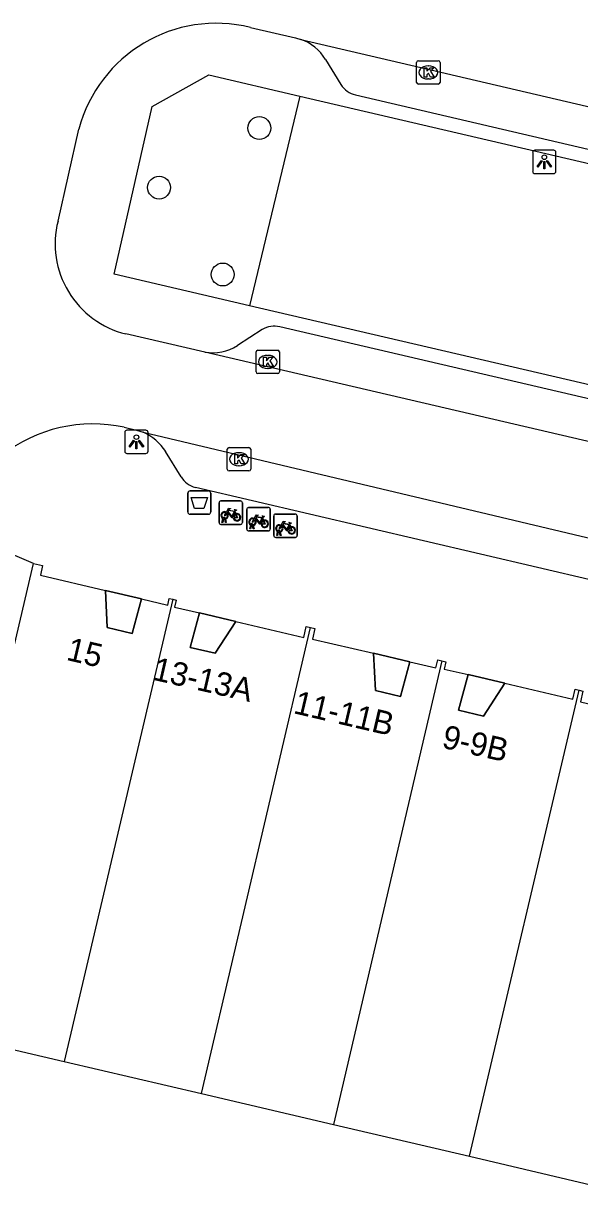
# Model space of a CAD drawing. Extents: x 163686 to 164493, y 382719 to 383870.
# Drawn here: x 163913.6 to 163937.4, y 383284.22 to 383334.07 of the extents above; entities that cross this region are included whole.
import ezdxf

# ---------------------------------------------------------------- set-up
doc = ezdxf.new("R2010")
doc.units = 0
for name, color, linetype in [('IMGEO_Afvalbak', 7, 'Continuous'), ('IMGEO_Boom', 7, 'Continuous'), ('IMGEO_Fietsenrek', 7, 'Continuous'), ('IMGEO_Groenvoorziening', 7, 'Continuous'), ('IMGEO_Kolk', 7, 'Continuous'), ('IMGEO_Lichtpunt', 7, 'Continuous'), ('IMGEO_Pand', 7, 'Continuous'), ('IMGEO_Pand_nummerreeks', 7, 'Continuous'), ('IMGEO_Pand_overbouw', 7, 'Continuous'), ('IMGEO_Rijbaan_lokaal_open', 7, 'Continuous'), ('IMGEO_Voetpad_open', 7, 'Continuous')]:
    doc.layers.add(name, color=color, linetype=linetype)

msp = doc.modelspace()

# ---------------------------------------------------------------- linework, layer by layer
at = {"layer": 'IMGEO_Afvalbak'}
for p, q in [((163920.732, 383314.047), (163921.522, 383314.047)), ((163921.522, 383314.047), (163920.732, 383314.047)), ((163920.632, 383313.147), (163920.632, 383313.947)), ((163920.632, 383313.947), (163920.632, 383313.147)), ((163921.622, 383313.947), (163921.622, 383313.147)), ((163921.622, 383313.147), (163921.622, 383313.947)), ((163921.522, 383313.047), (163920.732, 383313.047)), ((163920.732, 383313.047), (163921.522, 383313.047))]:
    msp.add_line(p, q, dxfattribs=at)
msp.add_lwpolyline([(163920.775, 383313.761), (163921.479, 383313.761), (163921.33, 383313.291), (163920.924, 383313.291), (163920.775, 383313.761)], dxfattribs=at)
for centre, start, end in [((163920.732, 383313.947), 90, 180), ((163920.732, 383313.947), 90, 180), ((163921.522, 383313.947), 0, 90), ((163921.522, 383313.947), 360, 90), ((163920.732, 383313.147), 180, 270), ((163920.732, 383313.147), 180, 270), ((163921.522, 383313.147), 270, 0), ((163921.522, 383313.147), 270, 0)]:
    msp.add_arc(centre, 0.1, start, end, dxfattribs=at)
at = {"layer": 'IMGEO_Boom'}
for centre in [(163923.696, 383329.581), (163919.409, 383327.034), (163922.132, 383323.313)]:
    msp.add_circle(centre, 0.489, dxfattribs=at)
at = {"layer": 'IMGEO_Fietsenrek'}
for p, q in [((163922.048, 383313.618), (163922.889, 383313.618)), ((163922.889, 383313.618), (163922.048, 383313.618)), ((163922.973, 383313.543), (163922.973, 383312.702)), ((163922.973, 383312.702), (163922.973, 383313.543)), ((163921.973, 383312.693), (163921.973, 383313.534)), ((163921.973, 383313.534), (163921.973, 383312.693)), ((163922.66, 383313.167), (163922.696, 383313.072)), ((163923.161, 383312.414), (163923.161, 383313.255)), ((163923.161, 383313.255), (163923.161, 383312.414)), ((163923.236, 383313.339), (163924.077, 383313.339)), ((163924.077, 383313.339), (163923.236, 383313.339)), ((163924.161, 383313.264), (163924.161, 383312.423)), ((163924.161, 383312.423), (163924.161, 383313.264)), ((163924.388, 383313.059), (163925.229, 383313.059)), ((163925.229, 383313.059), (163924.388, 383313.059)), ((163922.898, 383312.618), (163922.057, 383312.618)), ((163922.057, 383312.618), (163922.898, 383312.618)), ((163922.1, 383312.702), (163922.139, 383312.862)), ((163922.134, 383312.702), (163922.1, 383312.702)), ((163922.169, 383312.85), (163922.134, 383312.702)), ((163922.211, 383312.874), (163922.21, 383312.878)), ((163922.252, 383312.702), (163922.218, 383312.844)), ((163922.242, 383312.885), (163922.243, 383312.878)), ((163922.25, 383312.848), (163922.285, 383312.702)), ((163922.285, 383312.702), (163922.252, 383312.702)), ((163923.288, 383312.423), (163923.327, 383312.583)), ((163923.357, 383312.571), (163923.322, 383312.423)), ((163923.399, 383312.595), (163923.398, 383312.599)), ((163923.44, 383312.423), (163923.406, 383312.565)), ((163923.43, 383312.606), (163923.431, 383312.599)), ((163923.438, 383312.569), (163923.473, 383312.423)), ((163923.848, 383312.888), (163923.884, 383312.793)), ((163924.313, 383312.134), (163924.313, 383312.975)), ((163924.313, 383312.975), (163924.313, 383312.134)), ((163925, 383312.608), (163925.036, 383312.513)), ((163925.313, 383312.984), (163925.313, 383312.143)), ((163925.313, 383312.143), (163925.313, 383312.984)), ((163924.086, 383312.339), (163923.245, 383312.339)), ((163923.245, 383312.339), (163924.086, 383312.339)), ((163923.322, 383312.423), (163923.288, 383312.423)), ((163923.473, 383312.423), (163923.44, 383312.423)), ((163925.238, 383312.059), (163924.397, 383312.059)), ((163924.397, 383312.059), (163925.238, 383312.059)), ((163924.44, 383312.143), (163924.479, 383312.303)), ((163924.474, 383312.143), (163924.44, 383312.143)), ((163924.509, 383312.291), (163924.474, 383312.143)), ((163924.551, 383312.315), (163924.55, 383312.319)), ((163924.592, 383312.143), (163924.558, 383312.285)), ((163924.582, 383312.326), (163924.583, 383312.319)), ((163924.59, 383312.289), (163924.625, 383312.143)), ((163924.625, 383312.143), (163924.592, 383312.143))]:
    msp.add_line(p, q, dxfattribs=at)
for points in [[(163922.307, 383313.092), (163922.255, 383313.002), (163922.215, 383312.977), (163922.216, 383313.024), (163922.271, 383313.118)], [(163922.286, 383313.144), (163922.381, 383313.308), (163922.467, 383313.294), (163922.469, 383313.285), (163922.413, 383313.274), (163922.386, 383313.229), (163922.642, 383313.188)], [(163922.582, 383312.9), (163922.532, 383312.9), (163922.341, 383313.151), (163922.322, 383313.119)], [(163922.629, 383313.163), (163922.372, 383313.204), (163922.355, 383313.175), (163922.522, 383312.955), (163922.629, 383313.163)], [(163922.677, 383313.065), (163922.647, 383313.142), (163922.538, 383312.924), (163922.581, 383312.924)], [(163922.707, 383313.044), (163922.762, 383312.899), (163922.612, 383312.899)], [(163922.642, 383313.188), (163922.667, 383313.237), (163922.661, 383313.241), (163922.638, 383313.245), (163922.626, 383313.252), (163922.625, 383313.255), (163922.627, 383313.26), (163922.722, 383313.245), (163922.724, 383313.235), (163922.714, 383313.222), (163922.702, 383313.216), (163922.688, 383313.222), (163922.66, 383313.167)], [(163922.611, 383312.924), (163922.731, 383312.923), (163922.687, 383313.037)], [(163923.495, 383312.813), (163923.443, 383312.723), (163923.403, 383312.698), (163923.404, 383312.745), (163923.459, 383312.839)], [(163923.474, 383312.865), (163923.569, 383313.029), (163923.655, 383313.015), (163923.657, 383313.006), (163923.601, 383312.995), (163923.574, 383312.95), (163923.83, 383312.909)], [(163923.77, 383312.621), (163923.72, 383312.621), (163923.529, 383312.872), (163923.51, 383312.84)], [(163923.817, 383312.884), (163923.56, 383312.925), (163923.543, 383312.896), (163923.71, 383312.676), (163923.817, 383312.884)], [(163923.865, 383312.786), (163923.835, 383312.863), (163923.726, 383312.645), (163923.769, 383312.645)], [(163923.799, 383312.645), (163923.919, 383312.644), (163923.875, 383312.758)], [(163923.895, 383312.765), (163923.95, 383312.62), (163923.8, 383312.62)], [(163923.83, 383312.909), (163923.855, 383312.958), (163923.849, 383312.962), (163923.826, 383312.966), (163923.814, 383312.973), (163923.813, 383312.976), (163923.815, 383312.981), (163923.91, 383312.966), (163923.912, 383312.956), (163923.902, 383312.943), (163923.89, 383312.937), (163923.876, 383312.943), (163923.848, 383312.888)], [(163924.647, 383312.533), (163924.595, 383312.443), (163924.555, 383312.418), (163924.556, 383312.465), (163924.611, 383312.559)], [(163924.626, 383312.585), (163924.721, 383312.749), (163924.807, 383312.735), (163924.809, 383312.726), (163924.753, 383312.715), (163924.726, 383312.67), (163924.982, 383312.629)], [(163924.922, 383312.341), (163924.872, 383312.341), (163924.681, 383312.592), (163924.662, 383312.56)], [(163924.969, 383312.604), (163924.712, 383312.645), (163924.695, 383312.616), (163924.862, 383312.396), (163924.969, 383312.604)], [(163925.017, 383312.506), (163924.987, 383312.583), (163924.878, 383312.365), (163924.921, 383312.365)], [(163924.982, 383312.629), (163925.007, 383312.678), (163925.001, 383312.682), (163924.978, 383312.686), (163924.966, 383312.693), (163924.965, 383312.696), (163924.967, 383312.701), (163925.062, 383312.686), (163925.064, 383312.676), (163925.054, 383312.663), (163925.042, 383312.657), (163925.028, 383312.663), (163925, 383312.608)], [(163924.951, 383312.365), (163925.071, 383312.364), (163925.027, 383312.478)], [(163925.047, 383312.485), (163925.102, 383312.34), (163924.952, 383312.34)]]:
    msp.add_lwpolyline(points, dxfattribs=at)
for centre, radius, start, end in [((163922.051, 383313.54), 0.0779, 92.4484, 184.2845), ((163922.051, 383313.54), 0.0779, 92.4484, 184.2845), ((163922.895, 383313.54), 0.0779, 2.4484, 94.2845), ((163922.895, 383313.54), 0.0779, 2.4484, 94.2845), ((163922.213, 383313.003), 0.159, 62.6766, 242.1369), ((163922.213, 383313.003), 0.129, 63.3192, 238.903), ((163922.213, 383313.003), 0.129, 283.6043, 43.4302), ((163922.213, 383313.003), 0.159, 283.5766, 46.6042), ((163922.74, 383312.919), 0.159, 113.3408, 178.3217), ((163922.74, 383312.919), 0.159, 187.0065, 105.7708), ((163922.74, 383312.919), 0.129, 188.6715, 104.5883), ((163923.239, 383313.261), 0.0779, 92.4484, 184.2845), ((163923.239, 383313.261), 0.0779, 92.4484, 184.2845), ((163924.083, 383313.261), 0.0779, 2.4484, 94.2845), ((163924.083, 383313.261), 0.0779, 2.4484, 94.2845), ((163924.391, 383312.981), 0.0779, 92.4484, 184.2845), ((163924.391, 383312.981), 0.0779, 92.4484, 184.2845), ((163925.235, 383312.981), 0.0779, 2.4484, 94.2845), ((163925.235, 383312.981), 0.0779, 2.4484, 94.2845), ((163922.051, 383312.696), 0.0779, 182.4484, 274.2845), ((163922.051, 383312.696), 0.0779, 182.4484, 274.2845), ((163922.193, 383312.874), 0.0499, 12.8025, 158.6934), ((163922.213, 383313.003), 0.159, 253.9967, 271.7867), ((163922.193, 383312.874), 0.0174, 12.8025, 163.4502), ((163922.213, 383313.003), 0.129, 253.415, 269.0204), ((163922.74, 383312.919), 0.129, 113.923, 177.9556), ((163922.895, 383312.696), 0.0779, 272.4484, 4.2845), ((163922.895, 383312.696), 0.0779, 272.4484, 4.2845), ((163923.401, 383312.724), 0.159, 62.6766, 242.1369), ((163923.401, 383312.724), 0.129, 63.3192, 238.903), ((163923.381, 383312.595), 0.0499, 12.8025, 158.6934), ((163923.401, 383312.724), 0.159, 253.9967, 271.7867), ((163923.381, 383312.595), 0.0174, 12.8025, 163.4502), ((163923.401, 383312.724), 0.129, 253.415, 269.0204), ((163923.401, 383312.724), 0.129, 283.6043, 43.4302), ((163923.401, 383312.724), 0.159, 283.5766, 46.6042), ((163923.928, 383312.64), 0.159, 113.3408, 178.3217), ((163923.928, 383312.64), 0.159, 187.0065, 105.7708), ((163923.928, 383312.64), 0.129, 113.923, 177.9556), ((163923.928, 383312.64), 0.129, 188.6715, 104.5883), ((163924.553, 383312.444), 0.159, 62.6766, 242.1369), ((163924.553, 383312.444), 0.129, 63.3192, 238.903), ((163924.553, 383312.444), 0.159, 283.5766, 46.6042), ((163923.239, 383312.417), 0.0779, 182.4484, 274.2845), ((163923.239, 383312.417), 0.0779, 182.4484, 274.2845), ((163924.083, 383312.417), 0.0779, 272.4484, 4.2845), ((163924.083, 383312.417), 0.0779, 272.4484, 4.2845), ((163924.391, 383312.137), 0.0779, 182.4484, 274.2845), ((163924.391, 383312.137), 0.0779, 182.4484, 274.2845), ((163924.533, 383312.315), 0.0499, 12.8025, 158.6934), ((163924.553, 383312.444), 0.159, 253.9967, 271.7867), ((163924.533, 383312.315), 0.0174, 12.8025, 163.4502), ((163924.553, 383312.444), 0.129, 253.415, 269.0204), ((163924.553, 383312.444), 0.129, 283.6043, 43.4302), ((163925.08, 383312.36), 0.159, 113.3408, 178.3217), ((163925.08, 383312.36), 0.159, 187.0065, 105.7708), ((163925.08, 383312.36), 0.129, 113.923, 177.9556), ((163925.08, 383312.36), 0.129, 188.6715, 104.5883), ((163925.235, 383312.137), 0.0779, 272.4484, 4.2845), ((163925.235, 383312.137), 0.0779, 272.4484, 4.2845)]:
    msp.add_arc(centre, radius, start, end, dxfattribs=at)
at = {"layer": 'IMGEO_Groenvoorziening'}
msp.add_lwpolyline([(163925.426, 383330.947), (163923.281, 383321.977)], dxfattribs=at)
at = {"layer": 'IMGEO_Kolk'}
for p, q in [((163930.424, 383331.538), (163930.424, 383332.39)), ((163930.499, 383332.464), (163931.351, 383332.464)), ((163930.912, 383332.244), (163930.937, 383332.244)), ((163931.425, 383332.39), (163931.425, 383331.538)), ((163930.935, 383331.684), (163930.91, 383331.684)), ((163931.351, 383331.464), (163930.499, 383331.464)), ((163923.632, 383320.07), (163924.484, 383320.07)), ((163923.557, 383319.144), (163923.557, 383319.996)), ((163924.045, 383319.85), (163924.07, 383319.85)), ((163924.558, 383319.996), (163924.558, 383319.144)), ((163924.484, 383319.07), (163923.632, 383319.07)), ((163924.068, 383319.29), (163924.043, 383319.29)), ((163922.326, 383314.979), (163922.326, 383315.831)), ((163922.401, 383315.905), (163923.253, 383315.905)), ((163922.814, 383315.685), (163922.839, 383315.685)), ((163923.327, 383315.831), (163923.327, 383314.979)), ((163922.837, 383315.125), (163922.812, 383315.125)), ((163923.253, 383314.905), (163922.401, 383314.905))]:
    msp.add_line(p, q, dxfattribs=at)
for points in [[(163930.424, 383331.538), (163930.424, 383332.39)], [(163930.499, 383332.464), (163931.351, 383332.464)], [(163930.745, 383332.164), (163930.868, 383332.164), (163930.868, 383332.013), (163930.998, 383332.164), (163931.162, 383332.164), (163931.016, 383332.013), (163931.169, 383331.764), (163931.017, 383331.764), (163930.932, 383331.928), (163930.868, 383331.861), (163930.868, 383331.764), (163930.745, 383331.764), (163930.745, 383332.164)], [(163931.425, 383332.39), (163931.425, 383331.538)], [(163931.351, 383331.464), (163930.499, 383331.464)], [(163923.632, 383320.07), (163924.484, 383320.07)], [(163923.557, 383319.144), (163923.557, 383319.996)], [(163923.878, 383319.77), (163924.001, 383319.77), (163924.001, 383319.619), (163924.131, 383319.77), (163924.295, 383319.77), (163924.149, 383319.619), (163924.302, 383319.37), (163924.15, 383319.37), (163924.065, 383319.534), (163924.001, 383319.467), (163924.001, 383319.37), (163923.878, 383319.37), (163923.878, 383319.77)], [(163924.558, 383319.996), (163924.558, 383319.144)], [(163924.484, 383319.07), (163923.632, 383319.07)], [(163922.326, 383314.979), (163922.326, 383315.831)], [(163922.401, 383315.905), (163923.253, 383315.905)], [(163922.647, 383315.605), (163922.77, 383315.605), (163922.77, 383315.454), (163922.9, 383315.605), (163923.064, 383315.605), (163922.918, 383315.454), (163923.071, 383315.205), (163922.919, 383315.205), (163922.834, 383315.369), (163922.77, 383315.302), (163922.77, 383315.205), (163922.647, 383315.205), (163922.647, 383315.605)], [(163923.327, 383315.831), (163923.327, 383314.979)], [(163923.253, 383314.905), (163922.401, 383314.905)]]:
    msp.add_lwpolyline(points, dxfattribs=at)
for centre, start, end in [((163930.501, 383332.388), 91.552, 178.448), ((163930.501, 383332.388), 91.552, 178.448), ((163931.349, 383332.388), 1.552, 88.448), ((163931.349, 383332.388), 1.552, 88.448), ((163930.501, 383331.54), 181.552, 268.448), ((163930.501, 383331.54), 181.552, 268.448), ((163931.349, 383331.54), 271.552, 358.448), ((163931.349, 383331.54), 271.552, 358.448), ((163923.634, 383319.994), 91.552, 178.448), ((163923.634, 383319.994), 91.552, 178.448), ((163924.482, 383319.994), 1.552, 88.448), ((163924.482, 383319.994), 1.552, 88.448), ((163923.634, 383319.146), 181.552, 268.448), ((163923.634, 383319.146), 181.552, 268.448), ((163924.482, 383319.146), 271.552, 358.448), ((163924.482, 383319.146), 271.552, 358.448), ((163922.403, 383315.829), 91.552, 178.448), ((163922.403, 383315.829), 91.552, 178.448), ((163923.251, 383315.829), 1.552, 88.448), ((163923.251, 383315.829), 1.552, 88.448), ((163922.403, 383314.981), 181.552, 268.448), ((163922.403, 383314.981), 181.552, 268.448), ((163923.251, 383314.981), 271.552, 358.448), ((163923.251, 383314.981), 271.552, 358.448)]:
    msp.add_arc(centre, 0.0765, start, end, dxfattribs=at)
for centre, major_axis, ratio, start_param, end_param in [((163930.911, 383331.964), (-0.387, 0.002), 0.722429, 4.712389, 7.853982), ((163930.936, 383331.964), (-0.39, 0.002), 0.717154, 1.570796, 4.712389), ((163924.044, 383319.57), (-0.387, 0.002), 0.722429, 4.712389, 7.853982), ((163924.069, 383319.57), (-0.39, 0.002), 0.717154, 1.570796, 4.712389), ((163922.813, 383315.405), (-0.387, 0.002), 0.722429, 4.712389, 7.853982), ((163922.838, 383315.405), (-0.39, 0.002), 0.717154, 1.570796, 4.712389)]:
    msp.add_ellipse(centre, major_axis=major_axis, ratio=ratio, start_param=start_param, end_param=end_param, dxfattribs=at)
at = {"layer": 'IMGEO_Lichtpunt'}
for p, q in [((163935.388, 383328.536), (163935.388, 383327.729)), ((163935.388, 383328.536), (163935.388, 383327.729)), ((163936.29, 383328.631), (163935.482, 383328.631)), ((163936.29, 383328.631), (163935.482, 383328.631)), ((163936.384, 383327.729), (163936.384, 383328.536)), ((163936.384, 383327.729), (163936.384, 383328.536)), ((163935.482, 383327.635), (163936.29, 383327.635)), ((163935.482, 383327.635), (163936.29, 383327.635)), ((163917.939, 383316.553), (163917.939, 383315.746)), ((163917.939, 383316.553), (163917.939, 383315.746)), ((163918.841, 383316.648), (163918.033, 383316.648)), ((163918.841, 383316.648), (163918.033, 383316.648)), ((163918.935, 383315.746), (163918.935, 383316.553)), ((163918.935, 383315.746), (163918.935, 383316.553)), ((163918.033, 383315.652), (163918.841, 383315.652)), ((163918.033, 383315.652), (163918.841, 383315.652))]:
    msp.add_line(p, q, dxfattribs=at)
for points in [[(163935.762, 383328.2), (163935.801, 383328.172), (163935.613, 383327.91), (163935.575, 383327.937), (163935.762, 383328.2)], [(163935.864, 383328.152), (163935.911, 383328.152), (163935.911, 383327.83), (163935.864, 383327.83), (163935.864, 383328.152)], [(163935.974, 383328.172), (163936.012, 383328.199), (163936.199, 383327.937), (163936.16, 383327.909), (163935.974, 383328.172)], [(163918.313, 383316.217), (163918.352, 383316.189), (163918.164, 383315.927), (163918.126, 383315.954), (163918.313, 383316.217)], [(163918.415, 383316.169), (163918.462, 383316.169), (163918.462, 383315.847), (163918.415, 383315.847), (163918.415, 383316.169)], [(163918.525, 383316.189), (163918.563, 383316.216), (163918.75, 383315.954), (163918.711, 383315.926), (163918.525, 383316.189)]]:
    msp.add_lwpolyline(points, dxfattribs=at)
for centre in [(163935.887, 383328.334), (163918.438, 383316.351)]:
    msp.add_circle(centre, 0.0994, dxfattribs=at)
for centre, start, end in [((163935.482, 383328.536), 90, 180), ((163935.482, 383328.536), 90, 180), ((163936.29, 383328.536), 0, 90), ((163936.29, 383328.536), 0, 90), ((163935.482, 383327.729), 180, 270), ((163935.482, 383327.729), 180, 270), ((163936.29, 383327.729), 270, 0), ((163936.29, 383327.729), 270, 360), ((163918.033, 383316.553), 90, 180), ((163918.033, 383316.553), 90, 180), ((163918.841, 383316.553), 0, 90), ((163918.841, 383316.553), 0, 90), ((163918.033, 383315.746), 180, 270), ((163918.033, 383315.746), 180, 270), ((163918.841, 383315.746), 270, 0), ((163918.841, 383315.746), 270, 360)]:
    msp.add_arc(centre, 0.0946, start, end, dxfattribs=at)
at = {"layer": 'IMGEO_Pand'}
for points in [[(163909.371, 383291.025), (163914.037, 383310.949)], [(163914.037, 383310.949), (163914.429, 383310.858), (163914.331, 383310.441), (163917.11, 383309.79)], [(163918.659, 383309.428), (163918.26, 383307.949), (163917.188, 383308.2), (163917.11, 383309.79)], [(163919.992, 383309.41), (163915.35, 383289.625)], [(163918.659, 383309.428), (163919.779, 383309.165), (163919.844, 383309.445), (163919.992, 383309.41)], [(163919.992, 383309.41), (163920.14, 383309.376), (163920.07, 383309.075), (163921.138, 383308.825)], [(163922.685, 383308.463), (163921.813, 383307.102), (163920.741, 383307.353), (163921.138, 383308.825)], [(163921.225, 383288.249), (163925.89, 383308.199)], [(163922.685, 383308.463), (163925.597, 383307.78), (163925.705, 383308.242), (163925.89, 383308.199)], [(163925.89, 383308.199), (163926.073, 383308.156), (163925.968, 383307.709), (163928.584, 383307.097)], [(163930.133, 383306.734), (163929.734, 383305.255), (163928.662, 383305.506), (163928.584, 383307.097)], [(163931.508, 383306.773), (163926.863, 383286.929)], [(163930.133, 383306.734), (163931.253, 383306.471), (163931.333, 383306.814), (163931.508, 383306.773)], [(163931.508, 383306.773), (163931.679, 383306.733), (163931.607, 383306.425), (163932.627, 383306.186)], [(163934.192, 383305.819), (163933.287, 383304.408), (163932.215, 383304.659), (163932.627, 383306.186)], [(163934.192, 383305.819), (163937.108, 383305.136), (163937.207, 383305.558), (163937.37, 383305.52)], [(163932.687, 383285.565), (163937.37, 383305.52)], [(163937.37, 383305.52), (163937.535, 383305.481), (163937.427, 383305.017), (163940.154, 383304.379)], [(163909.371, 383291.025), (163915.35, 383289.625)], [(163915.35, 383289.625), (163921.225, 383288.249)], [(163921.225, 383288.249), (163926.863, 383286.929)], [(163926.863, 383286.929), (163932.687, 383285.565)], [(163932.687, 383285.565), (163938.424, 383284.221)]]:
    msp.add_lwpolyline(points, dxfattribs=at)
at = {"layer": 'IMGEO_Pand_overbouw'}
for points in [[(163918.659, 383309.428), (163917.11, 383309.79), (163917.188, 383308.2), (163918.26, 383307.949)], [(163922.685, 383308.463), (163921.138, 383308.825), (163920.741, 383307.353), (163921.813, 383307.102)], [(163930.133, 383306.734), (163928.584, 383307.097), (163928.662, 383305.506), (163929.734, 383305.255)], [(163934.192, 383305.819), (163932.627, 383306.186), (163932.215, 383304.659), (163933.287, 383304.408)]]:
    msp.add_lwpolyline(points, close=True, dxfattribs=at)
at = {"layer": 'IMGEO_Rijbaan_lokaal_open'}
for points in [[(163923.32, 383333.887), (163925.248, 383333.44), (163925.467, 383333.379)], [(163925.467, 383333.379), (163964.261, 383324.31)], [(163915.086, 383325.598), (163915.98, 383329.53)], [(163921.363, 383319.992), (163917.989, 383320.767)], [(163959.117, 383311.184), (163921.363, 383319.992)], [(163917.92, 383316.772), (163918.445, 383316.651), (163918.723, 383316.558)], [(163918.723, 383316.558), (163938.848, 383311.785), (163963.348, 383306.111)]]:
    msp.add_lwpolyline(points, dxfattribs=at)
for centre, radius, start, end in [((163921.853, 383327.998), 6.069, 76.0096, 165.3769), ((163918.944, 383324.628), 3.978, 165.8912, 256.113), ((163916.576, 383310.604), 6.312, 77.7085, 127.9635)]:
    msp.add_arc(centre, radius, start, end, dxfattribs=at)
at = {"layer": 'IMGEO_Voetpad_open'}
for points in [[(163926.529, 383332.519), (163927.186, 383331.443)], [(163923.281, 383321.977), (163917.485, 383323.326), (163919.109, 383330.505), (163921.536, 383331.854), (163925.426, 383330.947)], [(163927.813, 383331.005), (163960.952, 383323.255)], [(163925.426, 383330.947), (163958.888, 383323.146)], [(163956.93, 383314.14), (163923.281, 383321.977)], [(163956.743, 383313.562), (163924.575, 383321.071)], [(163923.819, 383320.952), (163922.757, 383320.273)], [(163920.349, 383314.653), (163919.69, 383315.733)], [(163959.97, 383305.061), (163920.968, 383314.195)], [(163914.037, 383310.949), (163910.534, 383312.436)], [(163917.11, 383309.79), (163918.659, 383309.428)], [(163921.138, 383308.825), (163922.685, 383308.463)], [(163928.584, 383307.097), (163930.133, 383306.734)], [(163932.627, 383306.186), (163934.192, 383305.819)]]:
    msp.add_lwpolyline(points, dxfattribs=at)
for centre, radius, start, end in [((163924.835, 383331.513), 1.97, 30.7059, 71.2935), ((163928.02, 383331.97), 0.987, 212.257, 257.8694), ((163924.34, 383320.103), 0.996, 76.3495, 121.5413), ((163921.709, 383321.872), 1.911, 259.5561, 303.2376), ((163917.919, 383314.636), 2.084, 31.7703, 67.2911), ((163921.25, 383315.224), 1.067, 212.3449, 254.6594)]:
    msp.add_arc(centre, radius, start, end, dxfattribs=at)

# ---------------------------------------------------------------- texts
at = {"layer": 'IMGEO_Pand_nummerreeks'}
for s, rotation, p in [('15', 346.8157, (163915.402, 383306.821)), ('13-13A', 347.0574, (163919.083, 383305.976)), ('11-11B', 346.8163, (163925.115, 383304.54)), ('9-9B', 347.0607, (163931.46, 383303.068))]:
    msp.add_text(s, height=1, rotation=rotation, dxfattribs=at).set_placement(p)

doc.saveas('drawing.dxf')
